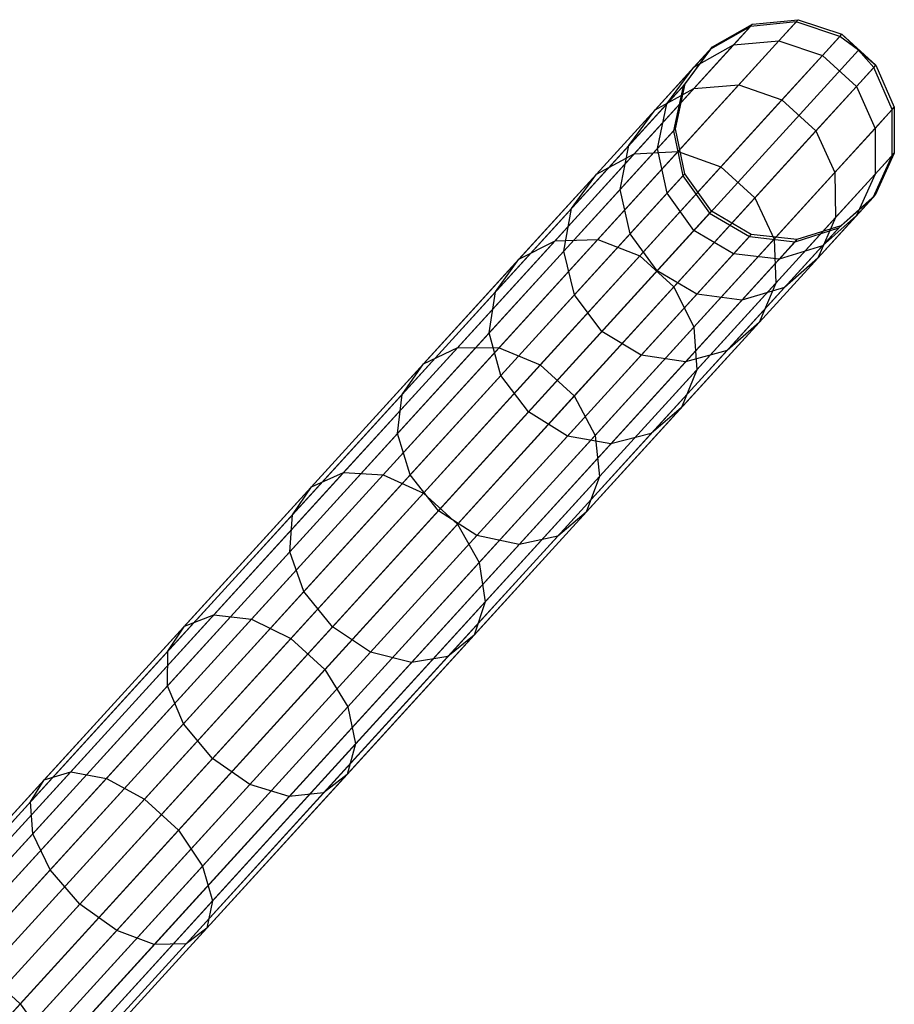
# Model space of a CAD drawing. Extents: x -102 to 102, y -101 to 102.
# Tile 481 of 481: x 60.87 to 68.77, y 66.46 to 75.36. Entities that reach past the tile are written whole.
import ezdxf

# ---------------------------------------------------------------- set-up
doc = ezdxf.new("R2010")
doc.units = 0
doc.header["$LTSCALE"] = 25.4
doc.layers.get('0').update_dxf_attribs({"linetype": 'CONTINUOUS'})

# ---------------------------------------------------------------- blocks, each defined once
blk = doc.blocks.new('NL2500011659_STL')
at = {"color": 0}
for p, q in [((67.4733, 75.3, -28.93), (55.2248, 61.8641, -288.93)), ((67.4733, 75.3, -28.93), (55.2248, 61.8641, -288.93)), ((67.8866, 75.3404, -28.9515), (55.6381, 61.9045, -288.9516)), ((67.8866, 75.3404, -28.9515), (55.6381, 61.9045, -288.9516)), ((67.4733, 75.3, -28.93), (67.1125, 75.095, -28.9024)), ((67.4733, 75.3, -28.93), (67.1125, 75.095, -28.9024)), ((67.1303, 75.1146, -26.5479), (67.4914, 75.3199, -26.5292)), ((67.1303, 75.1146, -26.5479), (67.4914, 75.3199, -26.5292)), ((67.3204, 75.1323, -24.1417), (67.4914, 75.3199, -26.5292)), ((67.3204, 75.1323, -24.1417), (67.4914, 75.3199, -26.5292)), ((67.8866, 75.3404, -28.9515), (67.4733, 75.3, -28.93)), ((67.8866, 75.3404, -28.9515), (67.4733, 75.3, -28.93)), ((67.4733, 75.3, -28.93), (67.4914, 75.3199, -26.5292)), ((67.4733, 75.3, -28.93), (67.4914, 75.3199, -26.5292)), ((67.4914, 75.3199, -26.5292), (67.905, 75.3606, -26.5146)), ((67.4914, 75.3199, -26.5292), (67.905, 75.3606, -26.5146)), ((67.7313, 75.1701, -24.0911), (67.905, 75.3606, -26.5146)), ((67.7313, 75.1701, -24.0911), (67.905, 75.3606, -26.5146)), ((67.8866, 75.3404, -28.9515), (67.905, 75.3606, -26.5146)), ((67.8866, 75.3404, -28.9515), (67.905, 75.3606, -26.5146)), ((68.281, 75.2091, -28.9634), (67.8866, 75.3404, -28.9515)), ((68.281, 75.2091, -28.9634), (67.8866, 75.3404, -28.9515)), ((67.905, 75.3606, -26.5146), (68.2995, 75.2295, -26.5066)), ((67.905, 75.3606, -26.5146), (68.2995, 75.2295, -26.5066)), ((68.281, 75.2091, -28.9634), (56.0325, 61.7732, -288.9633)), ((68.281, 75.2091, -28.9634), (56.0325, 61.7732, -288.9633)), ((68.1245, 75.0375, -24.0634), (68.2995, 75.2295, -26.5066)), ((68.1245, 75.0375, -24.0634), (68.2995, 75.2295, -26.5066)), ((68.281, 75.2091, -28.9634), (68.2995, 75.2295, -26.5066)), ((68.281, 75.2091, -28.9634), (68.2995, 75.2295, -26.5066)), ((68.4493, 75.0852, -28.9649), (68.281, 75.2091, -28.9634)), ((68.4493, 75.0852, -28.9649), (68.281, 75.2091, -28.9634)), ((68.4493, 75.0852, -28.9649), (68.2995, 75.2295, -26.5066)), ((68.2995, 75.2295, -26.5066), (68.6068, 74.9494, -26.5066)), ((68.4493, 75.0852, -28.9649), (68.2995, 75.2295, -26.5066)), ((68.2995, 75.2295, -26.5066), (68.6068, 74.9494, -26.5066)), ((66.8842, 74.78, -26.5675), (67.1303, 75.1146, -26.5479)), ((66.8842, 74.78, -26.5675), (67.1303, 75.1146, -26.5479)), ((66.9624, 74.7396, -21.8003), (67.3204, 75.1323, -24.1417)), ((66.9624, 74.7396, -21.8003), (67.3204, 75.1323, -24.1417)), ((66.9626, 74.9305, -24.2065), (67.3204, 75.1323, -24.1417)), ((66.9626, 74.9305, -24.2065), (67.3204, 75.1323, -24.1417)), ((66.9626, 74.9305, -24.2065), (67.1303, 75.1146, -26.5479)), ((66.9626, 74.9305, -24.2065), (67.1303, 75.1146, -26.5479)), ((67.1125, 75.095, -28.9024), (67.1303, 75.1146, -26.5479)), ((67.1125, 75.095, -28.9024), (67.1303, 75.1146, -26.5479)), ((67.3204, 75.1323, -24.1417), (67.7313, 75.1701, -24.0911)), ((67.3204, 75.1323, -24.1417), (67.7313, 75.1701, -24.0911)), ((67.368, 74.7715, -21.7144), (67.7313, 75.1701, -24.0911)), ((67.368, 74.7715, -21.7144), (67.7313, 75.1701, -24.0911)), ((67.7313, 75.1701, -24.0911), (68.1245, 75.0375, -24.0634)), ((67.7313, 75.1701, -24.0911), (68.1245, 75.0375, -24.0634)), ((67.1125, 75.095, -28.9024), (54.8641, 61.6591, -288.9024)), ((67.1125, 75.095, -28.9024), (54.8641, 61.6591, -288.9024)), ((68.4493, 75.0852, -28.9649), (56.2009, 61.6493, -288.9649)), ((68.4493, 75.0852, -28.9649), (56.2009, 61.6493, -288.9649)), ((67.1125, 75.095, -28.9024), (66.8667, 74.7609, -28.8736)), ((67.1125, 75.095, -28.9024), (66.8667, 74.7609, -28.8736)), ((67.7582, 74.6356, -21.6674), (68.1245, 75.0375, -24.0634)), ((67.7582, 74.6356, -21.6674), (68.1245, 75.0375, -24.0634)), ((68.1245, 75.0375, -24.0634), (68.4318, 74.7573, -24.0634)), ((68.1245, 75.0375, -24.0634), (68.4318, 74.7573, -24.0634)), ((68.5883, 74.929, -28.9634), (68.4493, 75.0852, -28.9649)), ((68.4493, 75.0852, -28.9649), (68.6068, 74.9494, -26.5066)), ((68.4493, 75.0852, -28.9649), (68.6068, 74.9494, -26.5066)), ((68.5883, 74.929, -28.9634), (68.4493, 75.0852, -28.9649)), ((68.5883, 74.929, -28.9634), (56.3398, 61.4931, -288.9633)), ((68.5883, 74.929, -28.9634), (56.3398, 61.4931, -288.9633)), ((66.6115, 74.5454, -21.9103), (66.9626, 74.9305, -24.2065)), ((66.6115, 74.5454, -21.9103), (66.9626, 74.9305, -24.2065)), ((66.7198, 74.5997, -24.2743), (66.9626, 74.9305, -24.2065)), ((66.7198, 74.5997, -24.2743), (66.9626, 74.9305, -24.2065)), ((68.4318, 74.7573, -24.0634), (68.6068, 74.9494, -26.5066)), ((68.4318, 74.7573, -24.0634), (68.6068, 74.9494, -26.5066)), ((68.5883, 74.929, -28.9634), (68.6068, 74.9494, -26.5066)), ((68.5883, 74.929, -28.9634), (68.6068, 74.9494, -26.5066)), ((68.7553, 74.5484, -28.9515), (68.5883, 74.929, -28.9634)), ((68.7553, 74.5484, -28.9515), (68.5883, 74.929, -28.9634)), ((68.6068, 74.9494, -26.5066), (68.7738, 74.5686, -26.5146)), ((68.6068, 74.9494, -26.5066), (68.7738, 74.5686, -26.5146)), ((66.8667, 74.7609, -28.8736), (54.6183, 61.325, -288.8736)), ((66.8667, 74.7609, -28.8736), (54.6183, 61.325, -288.8736)), ((66.7198, 74.5997, -24.2743), (66.8842, 74.78, -26.5675)), ((66.7198, 74.5997, -24.2743), (66.8842, 74.78, -26.5675)), ((66.8667, 74.7609, -28.8736), (66.7784, 74.3553, -28.8485)), ((66.8667, 74.7609, -28.8736), (66.7784, 74.3553, -28.8485)), ((66.7955, 74.3741, -26.5846), (66.8842, 74.78, -26.5675)), ((66.7955, 74.3741, -26.5846), (66.8842, 74.78, -26.5675)), ((66.8199, 74.1703, -19.417), (67.368, 74.7715, -21.7144)), ((66.8199, 74.1703, -19.417), (67.368, 74.7715, -21.7144)), ((66.8667, 74.7609, -28.8736), (66.8842, 74.78, -26.5675)), ((66.8667, 74.7609, -28.8736), (66.8842, 74.78, -26.5675)), ((66.9624, 74.7396, -21.8003), (67.368, 74.7715, -21.7144)), ((66.9624, 74.7396, -21.8003), (67.368, 74.7715, -21.7144)), ((67.368, 74.7715, -21.7144), (67.7582, 74.6356, -21.6674)), ((67.368, 74.7715, -21.7144), (67.7582, 74.6356, -21.6674)), ((68.0655, 74.3555, -21.6674), (68.4318, 74.7573, -24.0634)), ((68.0655, 74.3555, -21.6674), (68.4318, 74.7573, -24.0634)), ((68.4318, 74.7573, -24.0634), (68.6001, 74.3781, -24.0911)), ((68.4318, 74.7573, -24.0634), (68.6001, 74.3781, -24.0911)), ((66.4224, 74.1473, -19.5371), (66.9624, 74.7396, -21.8003)), ((66.4224, 74.1473, -19.5371), (66.9624, 74.7396, -21.8003)), ((66.6115, 74.5454, -21.9103), (66.9624, 74.7396, -21.8003)), ((66.6115, 74.5454, -21.9103), (66.9624, 74.7396, -21.8003)), ((66.376, 74.2226, -22.0253), (66.7198, 74.5997, -24.2743)), ((66.376, 74.2226, -22.0253), (66.7198, 74.5997, -24.2743)), ((66.6342, 74.1971, -24.3333), (66.7198, 74.5997, -24.2743)), ((66.6342, 74.1971, -24.3333), (66.7198, 74.5997, -24.2743)), ((67.2056, 74.0295, -19.3514), (67.7582, 74.6356, -21.6674)), ((67.2056, 74.0295, -19.3514), (67.7582, 74.6356, -21.6674)), ((67.7582, 74.6356, -21.6674), (68.0655, 74.3555, -21.6674)), ((67.7582, 74.6356, -21.6674), (68.0655, 74.3555, -21.6674)), ((68.6001, 74.3781, -24.0911), (68.7738, 74.5686, -26.5146)), ((68.6001, 74.3781, -24.0911), (68.7738, 74.5686, -26.5146)), ((68.7553, 74.5484, -28.9515), (68.7738, 74.5686, -26.5146)), ((68.7553, 74.5484, -28.9515), (68.7738, 74.5686, -26.5146)), ((68.7738, 74.5686, -26.5146), (68.7714, 74.153, -26.5292)), ((68.7738, 74.5686, -26.5146), (68.7714, 74.153, -26.5292)), ((68.7553, 74.5484, -28.9515), (56.5069, 61.1125, -288.9516)), ((68.7553, 74.5484, -28.9515), (56.5069, 61.1125, -288.9516)), ((66.082, 73.9646, -19.6907), (66.6115, 74.5454, -21.9103)), ((66.082, 73.9646, -19.6907), (66.6115, 74.5454, -21.9103)), ((66.376, 74.2226, -22.0253), (66.6115, 74.5454, -21.9103)), ((66.376, 74.2226, -22.0253), (66.6115, 74.5454, -21.9103)), ((68.7533, 74.1331, -28.93), (68.7553, 74.5484, -28.9515)), ((68.7533, 74.1331, -28.93), (68.7553, 74.5484, -28.9515)), ((66.7784, 74.3553, -28.8485), (54.5299, 60.9194, -288.8484)), ((66.7784, 74.3553, -28.8485), (54.5299, 60.9194, -288.8484)), ((66.6342, 74.1971, -24.3333), (66.7955, 74.3741, -26.5846)), ((66.6342, 74.1971, -24.3333), (66.7955, 74.3741, -26.5846)), ((66.7784, 74.3553, -28.8485), (66.7955, 74.3741, -26.5846)), ((66.7784, 74.3553, -28.8485), (66.7955, 74.3741, -26.5846)), ((66.7784, 74.3553, -28.8485), (66.8627, 73.9485, -28.8314)), ((66.7784, 74.3553, -28.8485), (66.8627, 73.9485, -28.8314)), ((66.8796, 73.967, -26.5962), (66.7955, 74.3741, -26.5846)), ((66.8796, 73.967, -26.5962), (66.7955, 74.3741, -26.5846)), ((67.5129, 73.7494, -19.3514), (68.0655, 74.3555, -21.6674)), ((67.5129, 73.7494, -19.3514), (68.0655, 74.3555, -21.6674)), ((68.0655, 74.3555, -21.6674), (68.2367, 73.9795, -21.7144)), ((68.0655, 74.3555, -21.6674), (68.2367, 73.9795, -21.7144)), ((68.2367, 73.9795, -21.7144), (68.6001, 74.3781, -24.0911)), ((68.2367, 73.9795, -21.7144), (68.6001, 74.3781, -24.0911)), ((68.6001, 74.3781, -24.0911), (68.6003, 73.9654, -24.1417)), ((68.6001, 74.3781, -24.0911), (68.6003, 73.9654, -24.1417)), ((65.8574, 73.6537, -19.8514), (66.376, 74.2226, -22.0253)), ((65.8574, 73.6537, -19.8514), (66.376, 74.2226, -22.0253)), ((66.2966, 73.8269, -22.1254), (66.376, 74.2226, -22.0253)), ((66.2966, 73.8269, -22.1254), (66.376, 74.2226, -22.0253)), ((68.7533, 74.1331, -28.93), (56.5048, 60.6972, -288.93)), ((68.7533, 74.1331, -28.93), (56.5048, 60.6972, -288.93)), ((65.7079, 73.3635, -17.3831), (66.4224, 74.1473, -19.5371)), ((65.7079, 73.3635, -17.3831), (66.4224, 74.1473, -19.5371)), ((66.082, 73.9646, -19.6907), (66.4224, 74.1473, -19.5371)), ((66.082, 73.9646, -19.6907), (66.4224, 74.1473, -19.5371)), ((66.0946, 73.3747, -17.2306), (66.8199, 74.1703, -19.417)), ((66.0946, 73.3747, -17.2306), (66.8199, 74.1703, -19.417)), ((66.2966, 73.8269, -22.1254), (66.6342, 74.1971, -24.3333)), ((66.2966, 73.8269, -22.1254), (66.6342, 74.1971, -24.3333)), ((66.4224, 74.1473, -19.5371), (66.8199, 74.1703, -19.417)), ((66.4224, 74.1473, -19.5371), (66.8199, 74.1703, -19.417)), ((66.7203, 73.7923, -24.3733), (66.6342, 74.1971, -24.3333)), ((66.7203, 73.7923, -24.3733), (66.6342, 74.1971, -24.3333)), ((66.8199, 74.1703, -19.417), (67.2056, 74.0295, -19.3514)), ((66.8199, 74.1703, -19.417), (67.2056, 74.0295, -19.3514)), ((68.5825, 73.755, -28.9024), (68.7533, 74.1331, -28.93)), ((68.5825, 73.755, -28.9024), (68.7533, 74.1331, -28.93)), ((68.7714, 74.153, -26.5292), (68.6003, 73.7746, -26.5479)), ((68.6003, 73.9654, -24.1417), (68.7714, 74.153, -26.5292)), ((68.6003, 73.9654, -24.1417), (68.7714, 74.153, -26.5292)), ((68.7714, 74.153, -26.5292), (68.6003, 73.7746, -26.5479)), ((68.7533, 74.1331, -28.93), (68.7714, 74.153, -26.5292)), ((68.7533, 74.1331, -28.93), (68.7714, 74.153, -26.5292)), ((66.8627, 73.9485, -28.8314), (54.6143, 60.5126, -288.8314)), ((66.8627, 73.9485, -28.8314), (54.6143, 60.5126, -288.8314)), ((65.3813, 73.1959, -17.5782), (66.082, 73.9646, -19.6907)), ((65.3813, 73.1959, -17.5782), (66.082, 73.9646, -19.6907)), ((65.8574, 73.6537, -19.8514), (66.082, 73.9646, -19.6907)), ((65.8574, 73.6537, -19.8514), (66.082, 73.9646, -19.6907)), ((66.4745, 73.2275, -17.1471), (67.2056, 74.0295, -19.3514)), ((66.4745, 73.2275, -17.1471), (67.2056, 74.0295, -19.3514)), ((66.7203, 73.7923, -24.3733), (66.8796, 73.967, -26.5962)), ((66.7203, 73.7923, -24.3733), (66.8796, 73.967, -26.5962)), ((66.8627, 73.9485, -28.8314), (66.8796, 73.967, -26.5962)), ((66.8627, 73.9485, -28.8314), (66.8796, 73.967, -26.5962)), ((66.8627, 73.9485, -28.8314), (67.1052, 73.6108, -28.8254)), ((66.8627, 73.9485, -28.8314), (67.1052, 73.6108, -28.8254)), ((67.122, 73.6292, -26.6002), (66.8796, 73.967, -26.5962)), ((67.122, 73.6292, -26.6002), (66.8796, 73.967, -26.5962)), ((67.2056, 74.0295, -19.3514), (67.5129, 73.7494, -19.3514)), ((67.2056, 74.0295, -19.3514), (67.5129, 73.7494, -19.3514)), ((67.6887, 73.3783, -19.417), (68.2367, 73.9795, -21.7144)), ((67.6887, 73.3783, -19.417), (68.2367, 73.9795, -21.7144)), ((68.2367, 73.9795, -21.7144), (68.2424, 73.5727, -21.8003)), ((68.2367, 73.9795, -21.7144), (68.2424, 73.5727, -21.8003)), ((68.2424, 73.5727, -21.8003), (68.6003, 73.9654, -24.1417)), ((68.2424, 73.5727, -21.8003), (68.6003, 73.9654, -24.1417)), ((68.6003, 73.9654, -24.1417), (68.4325, 73.5905, -24.2065)), ((68.6003, 73.9654, -24.1417), (68.4325, 73.5905, -24.2065)), ((65.7875, 73.2684, -19.9912), (66.2966, 73.8269, -22.1254)), ((65.7875, 73.2684, -19.9912), (66.2966, 73.8269, -22.1254)), ((66.3871, 73.4267, -22.1933), (66.2966, 73.8269, -22.1254)), ((66.3871, 73.4267, -22.1933), (66.2966, 73.8269, -22.1254)), ((66.3871, 73.4267, -22.1933), (66.7203, 73.7923, -24.3733)), ((66.3871, 73.4267, -22.1933), (66.7203, 73.7923, -24.3733)), ((66.9635, 73.4553, -24.3875), (66.7203, 73.7923, -24.3733)), ((66.9635, 73.4553, -24.3875), (66.7203, 73.7923, -24.3733)), ((68.6003, 73.7746, -26.5479), (68.2898, 73.4986, -26.5675)), ((68.6003, 73.7746, -26.5479), (68.2898, 73.4986, -26.5675)), ((68.4325, 73.5905, -24.2065), (68.6003, 73.7746, -26.5479)), ((68.4325, 73.5905, -24.2065), (68.6003, 73.7746, -26.5479)), ((68.5825, 73.755, -28.9024), (68.6003, 73.7746, -26.5479)), ((68.5825, 73.755, -28.9024), (68.6003, 73.7746, -26.5479)), ((68.5825, 73.755, -28.9024), (56.334, 60.3191, -288.9024)), ((68.5825, 73.755, -28.9024), (56.334, 60.3191, -288.9024)), ((66.7818, 72.9474, -17.1471), (67.5129, 73.7494, -19.3514)), ((66.7818, 72.9474, -17.1471), (67.5129, 73.7494, -19.3514)), ((67.5129, 73.7494, -19.3514), (67.6887, 73.3783, -19.417)), ((67.5129, 73.7494, -19.3514), (67.6887, 73.3783, -19.417)), ((68.2724, 73.4794, -28.8736), (68.5825, 73.755, -28.9024)), ((68.2724, 73.4794, -28.8736), (68.5825, 73.755, -28.9024)), ((67.1052, 73.6108, -28.8254), (54.8568, 60.1749, -288.8254)), ((67.1052, 73.6108, -28.8254), (54.8568, 60.1749, -288.8254)), ((65.1711, 72.9008, -17.7823), (65.8574, 73.6537, -19.8514)), ((65.1711, 72.9008, -17.7823), (65.8574, 73.6537, -19.8514)), ((65.7875, 73.2684, -19.9912), (65.8574, 73.6537, -19.8514)), ((65.7875, 73.2684, -19.9912), (65.8574, 73.6537, -19.8514)), ((67.122, 73.6292, -26.6002), (66.9635, 73.4553, -24.3875)), ((67.122, 73.6292, -26.6002), (66.9635, 73.4553, -24.3875)), ((67.1052, 73.6108, -28.8254), (67.122, 73.6292, -26.6002)), ((67.1052, 73.6108, -28.8254), (67.122, 73.6292, -26.6002)), ((67.1052, 73.6108, -28.8254), (67.4639, 73.4005, -28.8314)), ((67.1052, 73.6108, -28.8254), (67.4639, 73.4005, -28.8314)), ((67.4808, 73.419, -26.5962), (67.122, 73.6292, -26.6002)), ((67.4808, 73.419, -26.5962), (67.122, 73.6292, -26.6002)), ((68.0814, 73.2054, -21.9103), (68.4325, 73.5905, -24.2065)), ((68.0814, 73.2054, -21.9103), (68.4325, 73.5905, -24.2065)), ((68.4325, 73.5905, -24.2065), (68.1255, 73.3183, -24.2743)), ((68.4325, 73.5905, -24.2065), (68.1255, 73.3183, -24.2743)), ((67.7025, 72.9804, -19.5371), (68.2424, 73.5727, -21.8003)), ((67.7025, 72.9804, -19.5371), (68.2424, 73.5727, -21.8003)), ((68.2424, 73.5727, -21.8003), (68.0814, 73.2054, -21.9103)), ((68.2424, 73.5727, -21.8003), (68.0814, 73.2054, -21.9103)), ((68.2724, 73.4794, -28.8736), (56.024, 60.0435, -288.8736)), ((68.2724, 73.4794, -28.8736), (56.024, 60.0435, -288.8736)), ((65.8843, 72.8753, -20.0862), (66.3871, 73.4267, -22.1933)), ((65.8843, 72.8753, -20.0862), (66.3871, 73.4267, -22.1933)), ((66.6317, 73.0913, -22.2174), (66.3871, 73.4267, -22.1933)), ((66.6317, 73.0913, -22.2174), (66.3871, 73.4267, -22.1933)), ((66.9635, 73.4553, -24.3875), (66.6317, 73.0913, -22.2174)), ((66.9635, 73.4553, -24.3875), (66.6317, 73.0913, -22.2174)), ((67.3215, 73.2443, -24.3733), (66.9635, 73.4553, -24.3875)), ((67.3215, 73.2443, -24.3733), (66.9635, 73.4553, -24.3875)), ((67.3215, 73.2443, -24.3733), (67.4808, 73.419, -26.5962)), ((67.3215, 73.2443, -24.3733), (67.4808, 73.419, -26.5962)), ((67.4639, 73.4005, -28.8314), (67.4808, 73.419, -26.5962)), ((67.4639, 73.4005, -28.8314), (67.4808, 73.419, -26.5962)), ((67.8939, 73.3728, -26.5846), (67.4808, 73.419, -26.5962)), ((67.8939, 73.3728, -26.5846), (67.4808, 73.419, -26.5962)), ((67.8768, 73.354, -28.8485), (68.2724, 73.4794, -28.8736)), ((67.8768, 73.354, -28.8485), (68.2724, 73.4794, -28.8736)), ((68.2898, 73.4986, -26.5675), (67.8939, 73.3728, -26.5846)), ((68.2898, 73.4986, -26.5675), (67.8939, 73.3728, -26.5846)), ((68.1255, 73.3183, -24.2743), (68.2898, 73.4986, -26.5675)), ((68.1255, 73.3183, -24.2743), (68.2898, 73.4986, -26.5675)), ((68.2724, 73.4794, -28.8736), (68.2898, 73.4986, -26.5675)), ((68.2724, 73.4794, -28.8736), (68.2898, 73.4986, -26.5675)), ((67.4639, 73.4005, -28.8314), (55.2154, 59.9646, -288.8314)), ((67.4639, 73.4005, -28.8314), (55.2154, 59.9646, -288.8314)), ((67.8768, 73.354, -28.8485), (55.6283, 59.9181, -288.8484)), ((67.8768, 73.354, -28.8485), (55.6283, 59.9181, -288.8484)), ((64.8287, 72.399, -15.3679), (65.7079, 73.3635, -17.3831)), ((64.8287, 72.399, -15.3679), (65.7079, 73.3635, -17.3831)), ((65.2021, 72.3957, -15.185), (66.0946, 73.3747, -17.2306)), ((65.2021, 72.3957, -15.185), (66.0946, 73.3747, -17.2306)), ((65.3813, 73.1959, -17.5782), (65.7079, 73.3635, -17.3831)), ((65.3813, 73.1959, -17.5782), (65.7079, 73.3635, -17.3831)), ((65.7079, 73.3635, -17.3831), (66.0946, 73.3747, -17.2306)), ((65.7079, 73.3635, -17.3831), (66.0946, 73.3747, -17.2306)), ((66.0946, 73.3747, -17.2306), (66.4745, 73.2275, -17.1471)), ((66.0946, 73.3747, -17.2306), (66.4745, 73.2275, -17.1471)), ((66.9634, 72.5827, -17.2306), (67.6887, 73.3783, -19.417)), ((66.9634, 72.5827, -17.2306), (67.6887, 73.3783, -19.417)), ((67.4639, 73.4005, -28.8314), (67.8768, 73.354, -28.8485)), ((67.4639, 73.4005, -28.8314), (67.8768, 73.354, -28.8485)), ((67.6887, 73.3783, -19.417), (67.7025, 72.9804, -19.5371)), ((67.6887, 73.3783, -19.417), (67.7025, 72.9804, -19.5371)), ((67.7325, 73.1958, -24.3333), (67.8939, 73.3728, -26.5846)), ((67.7325, 73.1958, -24.3333), (67.8939, 73.3728, -26.5846)), ((67.8768, 73.354, -28.8485), (67.8939, 73.3728, -26.5846)), ((67.8768, 73.354, -28.8485), (67.8939, 73.3728, -26.5846)), ((65.1137, 72.5293, -17.9601), (65.7875, 73.2684, -19.9912)), ((65.1137, 72.5293, -17.9601), (65.7875, 73.2684, -19.9912)), ((65.8843, 72.8753, -20.0862), (65.7875, 73.2684, -19.9912)), ((65.8843, 72.8753, -20.0862), (65.7875, 73.2684, -19.9912)), ((66.9882, 72.8787, -22.1933), (67.3215, 73.2443, -24.3733)), ((66.9882, 72.8787, -22.1933), (67.3215, 73.2443, -24.3733)), ((67.7325, 73.1958, -24.3333), (67.3215, 73.2443, -24.3733)), ((67.7325, 73.1958, -24.3333), (67.3215, 73.2443, -24.3733)), ((68.1255, 73.3183, -24.2743), (67.7325, 73.1958, -24.3333)), ((68.1255, 73.3183, -24.2743), (67.7325, 73.1958, -24.3333)), ((67.7817, 72.9411, -22.0253), (68.1255, 73.3183, -24.2743)), ((67.7817, 72.9411, -22.0253), (68.1255, 73.3183, -24.2743)), ((64.519, 72.25, -15.6019), (65.3813, 73.1959, -17.5782)), ((64.519, 72.25, -15.6019), (65.3813, 73.1959, -17.5782)), ((65.1711, 72.9008, -17.7823), (65.3813, 73.1959, -17.5782)), ((65.1711, 72.9008, -17.7823), (65.3813, 73.1959, -17.5782)), ((65.5747, 72.2405, -15.0849), (66.4745, 73.2275, -17.1471)), ((65.5747, 72.2405, -15.0849), (66.4745, 73.2275, -17.1471)), ((66.4745, 73.2275, -17.1471), (66.7818, 72.9474, -17.1471)), ((66.4745, 73.2275, -17.1471), (66.7818, 72.9474, -17.1471)), ((67.395, 72.8256, -22.1254), (67.7325, 73.1958, -24.3333)), ((67.395, 72.8256, -22.1254), (67.7325, 73.1958, -24.3333)), ((67.5519, 72.6246, -19.6907), (68.0814, 73.2054, -21.9103)), ((67.5519, 72.6246, -19.6907), (68.0814, 73.2054, -21.9103)), ((68.0814, 73.2054, -21.9103), (67.7817, 72.9411, -22.0253)), ((68.0814, 73.2054, -21.9103), (67.7817, 72.9411, -22.0253)), ((66.6317, 73.0913, -22.2174), (66.1313, 72.5424, -20.1198)), ((66.6317, 73.0913, -22.2174), (66.1313, 72.5424, -20.1198)), ((66.9882, 72.8787, -22.1933), (66.6317, 73.0913, -22.2174)), ((66.9882, 72.8787, -22.1933), (66.6317, 73.0913, -22.2174)), ((66.988, 72.1967, -17.3831), (67.7025, 72.9804, -19.5371)), ((66.988, 72.1967, -17.3831), (67.7025, 72.9804, -19.5371)), ((67.7025, 72.9804, -19.5371), (67.5519, 72.6246, -19.6907)), ((67.7025, 72.9804, -19.5371), (67.5519, 72.6246, -19.6907)), ((64.3265, 71.9744, -15.8466), (65.1711, 72.9008, -17.7823)), ((64.3265, 71.9744, -15.8466), (65.1711, 72.9008, -17.7823)), ((65.1137, 72.5293, -17.9601), (65.1711, 72.9008, -17.7823)), ((65.1137, 72.5293, -17.9601), (65.1711, 72.9008, -17.7823)), ((65.882, 71.9604, -15.0849), (66.7818, 72.9474, -17.1471)), ((65.882, 71.9604, -15.0849), (66.7818, 72.9474, -17.1471)), ((66.4855, 72.3273, -20.0862), (66.9882, 72.8787, -22.1933)), ((66.4855, 72.3273, -20.0862), (66.9882, 72.8787, -22.1933)), ((66.7818, 72.9474, -17.1471), (66.9634, 72.5827, -17.2306)), ((66.7818, 72.9474, -17.1471), (66.9634, 72.5827, -17.2306)), ((67.395, 72.8256, -22.1254), (66.9882, 72.8787, -22.1933)), ((67.395, 72.8256, -22.1254), (66.9882, 72.8787, -22.1933)), ((67.2631, 72.3722, -19.8514), (67.7817, 72.9411, -22.0253)), ((67.2631, 72.3722, -19.8514), (67.7817, 72.9411, -22.0253)), ((67.7817, 72.9411, -22.0253), (67.395, 72.8256, -22.1254)), ((67.7817, 72.9411, -22.0253), (67.395, 72.8256, -22.1254)), ((65.2191, 72.1456, -18.0807), (65.8843, 72.8753, -20.0862)), ((65.2191, 72.1456, -18.0807), (65.8843, 72.8753, -20.0862)), ((66.1313, 72.5424, -20.1198), (65.8843, 72.8753, -20.0862)), ((66.1313, 72.5424, -20.1198), (65.8843, 72.8753, -20.0862)), ((66.8858, 72.2671, -19.9912), (67.395, 72.8256, -22.1254)), ((66.8858, 72.2671, -19.9912), (67.395, 72.8256, -22.1254)), ((66.8512, 71.8559, -17.5782), (67.5519, 72.6246, -19.6907)), ((66.8512, 71.8559, -17.5782), (67.5519, 72.6246, -19.6907)), ((67.5519, 72.6246, -19.6907), (67.2631, 72.3722, -19.8514)), ((67.5519, 72.6246, -19.6907), (67.2631, 72.3722, -19.8514)), ((64.2846, 71.6198, -16.0597), (65.1137, 72.5293, -17.9601)), ((64.2846, 71.6198, -16.0597), (65.1137, 72.5293, -17.9601)), ((65.2191, 72.1456, -18.0807), (65.1137, 72.5293, -17.9601)), ((65.2191, 72.1456, -18.0807), (65.1137, 72.5293, -17.9601)), ((66.1313, 72.5424, -20.1198), (65.469, 71.816, -18.1234)), ((66.1313, 72.5424, -20.1198), (65.469, 71.816, -18.1234)), ((66.0709, 71.6037, -15.185), (66.9634, 72.5827, -17.2306)), ((66.0709, 71.6037, -15.185), (66.9634, 72.5827, -17.2306)), ((66.4855, 72.3273, -20.0862), (66.1313, 72.5424, -20.1198)), ((66.4855, 72.3273, -20.0862), (66.1313, 72.5424, -20.1198)), ((66.9634, 72.5827, -17.2306), (66.988, 72.1967, -17.3831)), ((66.9634, 72.5827, -17.2306), (66.988, 72.1967, -17.3831)), ((63.7967, 71.267, -13.519), (64.8287, 72.399, -15.3679)), ((63.7967, 71.267, -13.519), (64.8287, 72.399, -15.3679)), ((64.1546, 71.2466, -13.3083), (65.2021, 72.3957, -15.185)), ((64.1546, 71.2466, -13.3083), (65.2021, 72.3957, -15.185)), ((64.519, 72.25, -15.6019), (64.8287, 72.399, -15.3679)), ((64.519, 72.25, -15.6019), (64.8287, 72.399, -15.3679)), ((64.8287, 72.399, -15.3679), (65.2021, 72.3957, -15.185)), ((64.8287, 72.399, -15.3679), (65.2021, 72.3957, -15.185)), ((65.2021, 72.3957, -15.185), (65.5747, 72.2405, -15.0849)), ((65.2021, 72.3957, -15.185), (65.5747, 72.2405, -15.0849)), ((66.5768, 71.6194, -17.7823), (67.2631, 72.3722, -19.8514)), ((66.5768, 71.6194, -17.7823), (67.2631, 72.3722, -19.8514)), ((67.2631, 72.3722, -19.8514), (66.8858, 72.2671, -19.9912)), ((67.2631, 72.3722, -19.8514), (66.8858, 72.2671, -19.9912)), ((65.8203, 71.5975, -18.0807), (66.4855, 72.3273, -20.0862)), ((65.8203, 71.5975, -18.0807), (66.4855, 72.3273, -20.0862)), ((66.2121, 71.528, -17.9601), (66.8858, 72.2671, -19.9912)), ((66.2121, 71.528, -17.9601), (66.8858, 72.2671, -19.9912)), ((66.8858, 72.2671, -19.9912), (66.4855, 72.3273, -20.0862)), ((66.8858, 72.2671, -19.9912), (66.4855, 72.3273, -20.0862)), ((63.5069, 71.1398, -13.7888), (64.519, 72.25, -15.6019)), ((63.5069, 71.1398, -13.7888), (64.519, 72.25, -15.6019)), ((64.3265, 71.9744, -15.8466), (64.519, 72.25, -15.6019)), ((64.3265, 71.9744, -15.8466), (64.519, 72.25, -15.6019)), ((64.5187, 71.0821, -13.1929), (65.5747, 72.2405, -15.0849)), ((64.5187, 71.0821, -13.1929), (65.5747, 72.2405, -15.0849)), ((65.5747, 72.2405, -15.0849), (65.882, 71.9604, -15.0849)), ((65.5747, 72.2405, -15.0849), (65.882, 71.9604, -15.0849)), ((66.1087, 71.2322, -15.3679), (66.988, 72.1967, -17.3831)), ((66.1087, 71.2322, -15.3679), (66.988, 72.1967, -17.3831)), ((66.988, 72.1967, -17.3831), (66.8512, 71.8559, -17.5782)), ((66.988, 72.1967, -17.3831), (66.8512, 71.8559, -17.5782)), ((64.4005, 71.2476, -16.2044), (65.2191, 72.1456, -18.0807)), ((64.4005, 71.2476, -16.2044), (65.2191, 72.1456, -18.0807)), ((65.469, 71.816, -18.1234), (65.2191, 72.1456, -18.0807)), ((65.469, 71.816, -18.1234), (65.2191, 72.1456, -18.0807)), ((63.3353, 70.887, -14.0708), (64.3265, 71.9744, -15.8466)), ((63.3353, 70.887, -14.0708), (64.3265, 71.9744, -15.8466)), ((64.2846, 71.6198, -16.0597), (64.3265, 71.9744, -15.8466)), ((64.2846, 71.6198, -16.0597), (64.3265, 71.9744, -15.8466)), ((64.826, 70.8019, -13.1929), (65.882, 71.9604, -15.0849)), ((64.826, 70.8019, -13.1929), (65.882, 71.9604, -15.0849)), ((65.882, 71.9604, -15.0849), (66.0709, 71.6037, -15.185)), ((65.882, 71.9604, -15.0849), (66.0709, 71.6037, -15.185)), ((65.469, 71.816, -18.1234), (64.6541, 70.9221, -16.2556)), ((65.469, 71.816, -18.1234), (64.6541, 70.9221, -16.2556)), ((65.8203, 71.5975, -18.0807), (65.469, 71.816, -18.1234)), ((65.8203, 71.5975, -18.0807), (65.469, 71.816, -18.1234)), ((65.9889, 70.91, -15.6019), (66.8512, 71.8559, -17.5782)), ((65.9889, 70.91, -15.6019), (66.8512, 71.8559, -17.5782)), ((66.8512, 71.8559, -17.5782), (66.5768, 71.6194, -17.7823)), ((66.8512, 71.8559, -17.5782), (66.5768, 71.6194, -17.7823)), ((63.3115, 70.5523, -14.3164), (64.2846, 71.6198, -16.0597)), ((63.3115, 70.5523, -14.3164), (64.2846, 71.6198, -16.0597)), ((64.4005, 71.2476, -16.2044), (64.2846, 71.6198, -16.0597)), ((64.4005, 71.2476, -16.2044), (64.2846, 71.6198, -16.0597)), ((65.0016, 70.6995, -16.2044), (65.8203, 71.5975, -18.0807)), ((65.0016, 70.6995, -16.2044), (65.8203, 71.5975, -18.0807)), ((65.0233, 70.4546, -13.3083), (66.0709, 71.6037, -15.185)), ((65.0233, 70.4546, -13.3083), (66.0709, 71.6037, -15.185)), ((65.7322, 70.6929, -15.8466), (66.5768, 71.6194, -17.7823)), ((65.7322, 70.6929, -15.8466), (66.5768, 71.6194, -17.7823)), ((66.2121, 71.528, -17.9601), (65.8203, 71.5975, -18.0807)), ((66.2121, 71.528, -17.9601), (65.8203, 71.5975, -18.0807)), ((66.0709, 71.6037, -15.185), (66.1087, 71.2322, -15.3679)), ((66.0709, 71.6037, -15.185), (66.1087, 71.2322, -15.3679)), ((66.5768, 71.6194, -17.7823), (66.2121, 71.528, -17.9601)), ((66.5768, 71.6194, -17.7823), (66.2121, 71.528, -17.9601)), ((65.383, 70.6185, -16.0597), (66.2121, 71.528, -17.9601)), ((65.383, 70.6185, -16.0597), (66.2121, 71.528, -17.9601)), ((62.6262, 69.983, -11.862), (63.7967, 71.267, -13.519)), ((62.6262, 69.983, -11.862), (63.7967, 71.267, -13.519)), ((62.9664, 69.9432, -11.6263), (64.1546, 71.2466, -13.3083)), ((62.9664, 69.9432, -11.6263), (64.1546, 71.2466, -13.3083)), ((63.4397, 70.1936, -14.4831), (64.4005, 71.2476, -16.2044)), ((63.4397, 70.1936, -14.4831), (64.4005, 71.2476, -16.2044)), ((63.5069, 71.1398, -13.7888), (63.7967, 71.267, -13.519)), ((63.5069, 71.1398, -13.7888), (63.7967, 71.267, -13.519)), ((63.7967, 71.267, -13.519), (64.1546, 71.2466, -13.3083)), ((63.7967, 71.267, -13.519), (64.1546, 71.2466, -13.3083)), ((64.1546, 71.2466, -13.3083), (64.5187, 71.0821, -13.1929)), ((64.1546, 71.2466, -13.3083), (64.5187, 71.0821, -13.1929)), ((64.6541, 70.9221, -16.2556), (64.4005, 71.2476, -16.2044)), ((64.6541, 70.9221, -16.2556), (64.4005, 71.2476, -16.2044)), ((65.0767, 70.1001, -13.519), (66.1087, 71.2322, -15.3679)), ((65.0767, 70.1001, -13.519), (66.1087, 71.2322, -15.3679)), ((66.1087, 71.2322, -15.3679), (65.9889, 70.91, -15.6019)), ((66.1087, 71.2322, -15.3679), (65.9889, 70.91, -15.6019)), ((62.359, 69.8806, -12.1637), (63.5069, 71.1398, -13.7888)), ((62.359, 69.8806, -12.1637), (63.5069, 71.1398, -13.7888)), ((63.3353, 70.887, -14.0708), (63.5069, 71.1398, -13.7888)), ((63.3353, 70.887, -14.0708), (63.5069, 71.1398, -13.7888)), ((63.3208, 69.7681, -11.4973), (64.5187, 71.0821, -13.1929)), ((63.3208, 69.7681, -11.4973), (64.5187, 71.0821, -13.1929)), ((64.5187, 71.0821, -13.1929), (64.826, 70.8019, -13.1929)), ((64.5187, 71.0821, -13.1929), (64.826, 70.8019, -13.1929)), ((64.6541, 70.9221, -16.2556), (63.6977, 69.8729, -14.542)), ((64.6541, 70.9221, -16.2556), (63.6977, 69.8729, -14.542)), ((65.0016, 70.6995, -16.2044), (64.6541, 70.9221, -16.2556)), ((65.0016, 70.6995, -16.2044), (64.6541, 70.9221, -16.2556)), ((62.2109, 69.6537, -12.4791), (63.3353, 70.887, -14.0708)), ((62.2109, 69.6537, -12.4791), (63.3353, 70.887, -14.0708)), ((63.3115, 70.5523, -14.3164), (63.3353, 70.887, -14.0708)), ((63.3115, 70.5523, -14.3164), (63.3353, 70.887, -14.0708)), ((64.9768, 69.7998, -13.7888), (65.9889, 70.91, -15.6019)), ((64.9768, 69.7998, -13.7888), (65.9889, 70.91, -15.6019)), ((65.9889, 70.91, -15.6019), (65.7322, 70.6929, -15.8466)), ((65.9889, 70.91, -15.6019), (65.7322, 70.6929, -15.8466)), ((63.6281, 69.488, -11.4973), (64.826, 70.8019, -13.1929)), ((63.6281, 69.488, -11.4973), (64.826, 70.8019, -13.1929)), ((64.826, 70.8019, -13.1929), (65.0233, 70.4546, -13.3083)), ((64.826, 70.8019, -13.1929), (65.0233, 70.4546, -13.3083)), ((64.0408, 69.6456, -14.4831), (65.0016, 70.6995, -16.2044)), ((64.0408, 69.6456, -14.4831), (65.0016, 70.6995, -16.2044)), ((64.7409, 69.6056, -14.0708), (65.7322, 70.6929, -15.8466)), ((64.7409, 69.6056, -14.0708), (65.7322, 70.6929, -15.8466)), ((65.383, 70.6185, -16.0597), (65.0016, 70.6995, -16.2044)), ((65.383, 70.6185, -16.0597), (65.0016, 70.6995, -16.2044)), ((65.7322, 70.6929, -15.8466), (65.383, 70.6185, -16.0597)), ((65.7322, 70.6929, -15.8466), (65.383, 70.6185, -16.0597)), ((64.4099, 69.551, -14.3164), (65.383, 70.6185, -16.0597)), ((64.4099, 69.551, -14.3164), (65.383, 70.6185, -16.0597)), ((62.2077, 69.3416, -12.7538), (63.3115, 70.5523, -14.3164)), ((62.2077, 69.3416, -12.7538), (63.3115, 70.5523, -14.3164)), ((63.4397, 70.1936, -14.4831), (63.3115, 70.5523, -14.3164)), ((63.4397, 70.1936, -14.4831), (63.3115, 70.5523, -14.3164)), ((63.8352, 69.1513, -11.6263), (65.0233, 70.4546, -13.3083)), ((63.8352, 69.1513, -11.6263), (65.0233, 70.4546, -13.3083)), ((65.0233, 70.4546, -13.3083), (65.0767, 70.1001, -13.519)), ((65.0233, 70.4546, -13.3083), (65.0767, 70.1001, -13.519)), ((62.3499, 68.9981, -12.9403), (63.4397, 70.1936, -14.4831)), ((62.3499, 68.9981, -12.9403), (63.4397, 70.1936, -14.4831)), ((63.6977, 69.8729, -14.542), (63.4397, 70.1936, -14.4831)), ((63.6977, 69.8729, -14.542), (63.4397, 70.1936, -14.4831)), ((63.9062, 68.8161, -11.862), (65.0767, 70.1001, -13.519)), ((63.9062, 68.8161, -11.862), (65.0767, 70.1001, -13.519)), ((65.0767, 70.1001, -13.519), (64.9768, 69.7998, -13.7888)), ((65.0767, 70.1001, -13.519), (64.9768, 69.7998, -13.7888)), ((61.3332, 68.5647, -10.4195), (62.6262, 69.983, -11.862)), ((61.3332, 68.5647, -10.4195), (62.6262, 69.983, -11.862)), ((61.6539, 68.5035, -10.162), (62.9664, 69.9432, -11.6263)), ((61.6539, 68.5035, -10.162), (62.9664, 69.9432, -11.6263)), ((62.359, 69.8806, -12.1637), (62.6262, 69.983, -11.862)), ((62.359, 69.8806, -12.1637), (62.6262, 69.983, -11.862)), ((62.6262, 69.983, -11.862), (62.9664, 69.9432, -11.6263)), ((62.6262, 69.983, -11.862), (62.9664, 69.9432, -11.6263)), ((62.9664, 69.9432, -11.6263), (63.3208, 69.7681, -11.4973)), ((62.9664, 69.9432, -11.6263), (63.3208, 69.7681, -11.4973)), ((61.0909, 68.4896, -10.749), (62.359, 69.8806, -12.1637)), ((61.0909, 68.4896, -10.749), (62.359, 69.8806, -12.1637)), ((62.2109, 69.6537, -12.4791), (62.359, 69.8806, -12.1637)), ((62.2109, 69.6537, -12.4791), (62.359, 69.8806, -12.1637)), ((63.6977, 69.8729, -14.542), (62.6128, 68.6828, -13.0062)), ((63.6977, 69.8729, -14.542), (62.6128, 68.6828, -13.0062)), ((64.0408, 69.6456, -14.4831), (63.6977, 69.8729, -14.542)), ((64.0408, 69.6456, -14.4831), (63.6977, 69.8729, -14.542)), ((61.9977, 68.3167, -10.0211), (63.3208, 69.7681, -11.4973)), ((61.9977, 68.3167, -10.0211), (63.3208, 69.7681, -11.4973)), ((63.3208, 69.7681, -11.4973), (63.6281, 69.488, -11.4973)), ((63.3208, 69.7681, -11.4973), (63.6281, 69.488, -11.4973)), ((63.8289, 68.5406, -12.1637), (64.9768, 69.7998, -13.7888)), ((63.8289, 68.5406, -12.1637), (64.9768, 69.7998, -13.7888)), ((64.9768, 69.7998, -13.7888), (64.7409, 69.6056, -14.0708)), ((64.9768, 69.7998, -13.7888), (64.7409, 69.6056, -14.0708)), ((60.969, 68.2913, -11.0935), (62.2109, 69.6537, -12.4791)), ((60.969, 68.2913, -11.0935), (62.2109, 69.6537, -12.4791)), ((62.2077, 69.3416, -12.7538), (62.2109, 69.6537, -12.4791)), ((62.2077, 69.3416, -12.7538), (62.2109, 69.6537, -12.4791)), ((62.951, 68.4501, -12.9403), (64.0408, 69.6456, -14.4831)), ((62.951, 68.4501, -12.9403), (64.0408, 69.6456, -14.4831)), ((63.6166, 68.3723, -12.4791), (64.7409, 69.6056, -14.0708)), ((63.6166, 68.3723, -12.4791), (64.7409, 69.6056, -14.0708)), ((64.4099, 69.551, -14.3164), (64.0408, 69.6456, -14.4831)), ((64.4099, 69.551, -14.3164), (64.0408, 69.6456, -14.4831)), ((64.7409, 69.6056, -14.0708), (64.4099, 69.551, -14.3164)), ((64.7409, 69.6056, -14.0708), (64.4099, 69.551, -14.3164)), ((63.3061, 68.3403, -12.7538), (64.4099, 69.551, -14.3164)), ((63.3061, 68.3403, -12.7538), (64.4099, 69.551, -14.3164)), ((62.305, 68.0365, -10.0211), (63.6281, 69.488, -11.4973)), ((62.305, 68.0365, -10.0211), (63.6281, 69.488, -11.4973)), ((63.6281, 69.488, -11.4973), (63.8352, 69.1513, -11.6263)), ((63.6281, 69.488, -11.4973), (63.8352, 69.1513, -11.6263)), ((60.9884, 68.0041, -11.3936), (62.2077, 69.3416, -12.7538)), ((60.9884, 68.0041, -11.3936), (62.2077, 69.3416, -12.7538)), ((62.3499, 68.9981, -12.9403), (62.2077, 69.3416, -12.7538)), ((62.3499, 68.9981, -12.9403), (62.2077, 69.3416, -12.7538)), ((62.5227, 67.7115, -10.162), (63.8352, 69.1513, -11.6263)), ((62.5227, 67.7115, -10.162), (63.8352, 69.1513, -11.6263)), ((63.8352, 69.1513, -11.6263), (63.9062, 68.8161, -11.862)), ((63.8352, 69.1513, -11.6263), (63.9062, 68.8161, -11.862)), ((61.146, 67.6776, -11.5972), (62.3499, 68.9981, -12.9403)), ((61.146, 67.6776, -11.5972), (62.3499, 68.9981, -12.9403)), ((62.6128, 68.6828, -13.0062), (62.3499, 68.9981, -12.9403)), ((62.6128, 68.6828, -13.0062), (62.3499, 68.9981, -12.9403)), ((62.6132, 67.3978, -10.4195), (63.9062, 68.8161, -11.862)), ((62.6132, 67.3978, -10.4195), (63.9062, 68.8161, -11.862)), ((63.9062, 68.8161, -11.862), (63.8289, 68.5406, -12.1637)), ((63.9062, 68.8161, -11.862), (63.8289, 68.5406, -12.1637)), ((62.6128, 68.6828, -13.0062), (61.4144, 67.3682, -11.6692)), ((62.6128, 68.6828, -13.0062), (61.4144, 67.3682, -11.6692)), ((62.951, 68.4501, -12.9403), (62.6128, 68.6828, -13.0062)), ((62.951, 68.4501, -12.9403), (62.6128, 68.6828, -13.0062)), ((59.9354, 67.0314, -9.2112), (61.3332, 68.5647, -10.4195)), ((59.9354, 67.0314, -9.2112), (61.3332, 68.5647, -10.4195)), ((61.0909, 68.4896, -10.749), (61.3332, 68.5647, -10.4195)), ((61.0909, 68.4896, -10.749), (61.3332, 68.5647, -10.4195)), ((61.3332, 68.5647, -10.4195), (61.6539, 68.5035, -10.162)), ((61.3332, 68.5647, -10.4195), (61.6539, 68.5035, -10.162)), ((62.5608, 67.1496, -10.749), (63.8289, 68.5406, -12.1637)), ((62.5608, 67.1496, -10.749), (63.8289, 68.5406, -12.1637)), ((63.8289, 68.5406, -12.1637), (63.6166, 68.3723, -12.4791)), ((63.8289, 68.5406, -12.1637), (63.6166, 68.3723, -12.4791)), ((59.7201, 66.9859, -9.564), (61.0909, 68.4896, -10.749)), ((59.7201, 66.9859, -9.564), (61.0909, 68.4896, -10.749)), ((60.2351, 66.9471, -8.9355), (61.6539, 68.5035, -10.162)), ((60.2351, 66.9471, -8.9355), (61.6539, 68.5035, -10.162)), ((60.969, 68.2913, -11.0935), (61.0909, 68.4896, -10.749)), ((60.969, 68.2913, -11.0935), (61.0909, 68.4896, -10.749)), ((61.6539, 68.5035, -10.162), (61.9977, 68.3167, -10.0211)), ((61.6539, 68.5035, -10.162), (61.9977, 68.3167, -10.0211)), ((61.7472, 67.1295, -11.5972), (62.951, 68.4501, -12.9403)), ((61.7472, 67.1295, -11.5972), (62.951, 68.4501, -12.9403)), ((63.3061, 68.3403, -12.7538), (62.951, 68.4501, -12.9403)), ((63.3061, 68.3403, -12.7538), (62.951, 68.4501, -12.9403)), ((62.0868, 67.0028, -11.3936), (63.3061, 68.3403, -12.7538)), ((62.0868, 67.0028, -11.3936), (63.3061, 68.3403, -12.7538)), ((62.3746, 67.0099, -11.0935), (63.6166, 68.3723, -12.4791)), ((62.3746, 67.0099, -11.0935), (63.6166, 68.3723, -12.4791)), ((63.6166, 68.3723, -12.4791), (63.3061, 68.3403, -12.7538)), ((63.6166, 68.3723, -12.4791), (63.3061, 68.3403, -12.7538)), ((59.6264, 66.8186, -9.933), (60.969, 68.2913, -11.0935)), ((59.6264, 66.8186, -9.933), (60.969, 68.2913, -11.0935)), ((60.5673, 66.7476, -8.7846), (61.9977, 68.3167, -10.0211)), ((60.5673, 66.7476, -8.7846), (61.9977, 68.3167, -10.0211)), ((60.9884, 68.0041, -11.3936), (60.969, 68.2913, -11.0935)), ((60.9884, 68.0041, -11.3936), (60.969, 68.2913, -11.0935)), ((61.9977, 68.3167, -10.0211), (62.305, 68.0365, -10.0211)), ((61.9977, 68.3167, -10.0211), (62.305, 68.0365, -10.0211)), ((59.6704, 66.5583, -10.2542), (60.9884, 68.0041, -11.3936)), ((59.6704, 66.5583, -10.2542), (60.9884, 68.0041, -11.3936)), ((60.8746, 66.4675, -8.7846), (62.305, 68.0365, -10.0211)), ((60.8746, 66.4675, -8.7846), (62.305, 68.0365, -10.0211)), ((61.146, 67.6776, -11.5972), (60.9884, 68.0041, -11.3936)), ((61.146, 67.6776, -11.5972), (60.9884, 68.0041, -11.3936)), ((62.305, 68.0365, -10.0211), (62.5227, 67.7115, -10.162)), ((62.305, 68.0365, -10.0211), (62.5227, 67.7115, -10.162)), ((59.8446, 66.25, -10.4723), (61.146, 67.6776, -11.5972)), ((59.8446, 66.25, -10.4723), (61.146, 67.6776, -11.5972)), ((61.1038, 66.1551, -8.9355), (62.5227, 67.7115, -10.162)), ((61.1038, 66.1551, -8.9355), (62.5227, 67.7115, -10.162)), ((61.4144, 67.3682, -11.6692), (61.146, 67.6776, -11.5972)), ((61.4144, 67.3682, -11.6692), (61.146, 67.6776, -11.5972)), ((62.5227, 67.7115, -10.162), (62.6132, 67.3978, -10.4195)), ((62.5227, 67.7115, -10.162), (62.6132, 67.3978, -10.4195)), ((61.4144, 67.3682, -11.6692), (60.1189, 65.9471, -10.5494)), ((61.4144, 67.3682, -11.6692), (60.1189, 65.9471, -10.5494)), ((61.2154, 65.8645, -9.2112), (62.6132, 67.3978, -10.4195)), ((61.2154, 65.8645, -9.2112), (62.6132, 67.3978, -10.4195)), ((61.7472, 67.1295, -11.5972), (61.4144, 67.3682, -11.6692)), ((61.7472, 67.1295, -11.5972), (61.4144, 67.3682, -11.6692)), ((62.6132, 67.3978, -10.4195), (62.5608, 67.1496, -10.749)), ((62.6132, 67.3978, -10.4195), (62.5608, 67.1496, -10.749)), ((60.4458, 65.702, -10.4723), (61.7472, 67.1295, -11.5972)), ((60.4458, 65.702, -10.4723), (61.7472, 67.1295, -11.5972)), ((61.19, 65.6459, -9.564), (62.5608, 67.1496, -10.749)), ((61.19, 65.6459, -9.564), (62.5608, 67.1496, -10.749)), ((62.0868, 67.0028, -11.3936), (61.7472, 67.1295, -11.5972)), ((62.0868, 67.0028, -11.3936), (61.7472, 67.1295, -11.5972)), ((62.5608, 67.1496, -10.749), (62.3746, 67.0099, -11.0935)), ((62.5608, 67.1496, -10.749), (62.3746, 67.0099, -11.0935)), ((61.032, 65.5371, -9.933), (62.3746, 67.0099, -11.0935)), ((61.032, 65.5371, -9.933), (62.3746, 67.0099, -11.0935)), ((62.3746, 67.0099, -11.0935), (62.0868, 67.0028, -11.3936)), ((62.3746, 67.0099, -11.0935), (62.0868, 67.0028, -11.3936)), ((60.7688, 65.557, -10.2542), (62.0868, 67.0028, -11.3936)), ((60.7688, 65.557, -10.2542), (62.0868, 67.0028, -11.3936)), ((60.5673, 66.7476, -8.7846), (60.8746, 66.4675, -8.7846)), ((60.5673, 66.7476, -8.7846), (60.8746, 66.4675, -8.7846)), ((59.3566, 64.8024, -7.805), (60.8746, 66.4675, -8.7846)), ((59.3566, 64.8024, -7.805), (60.8746, 66.4675, -8.7846)), ((60.8746, 66.4675, -8.7846), (61.1038, 66.1551, -8.9355)), ((60.8746, 66.4675, -8.7846), (61.1038, 66.1551, -8.9355))]:
    blk.add_line(p, q, dxfattribs=at)

msp = doc.modelspace()

# ---------------------------------------------------------------- block references
at = {"color": 0}
msp.add_blockref('NL2500011659_STL', (0, 0), dxfattribs=at)

doc.saveas('drawing.dxf')
